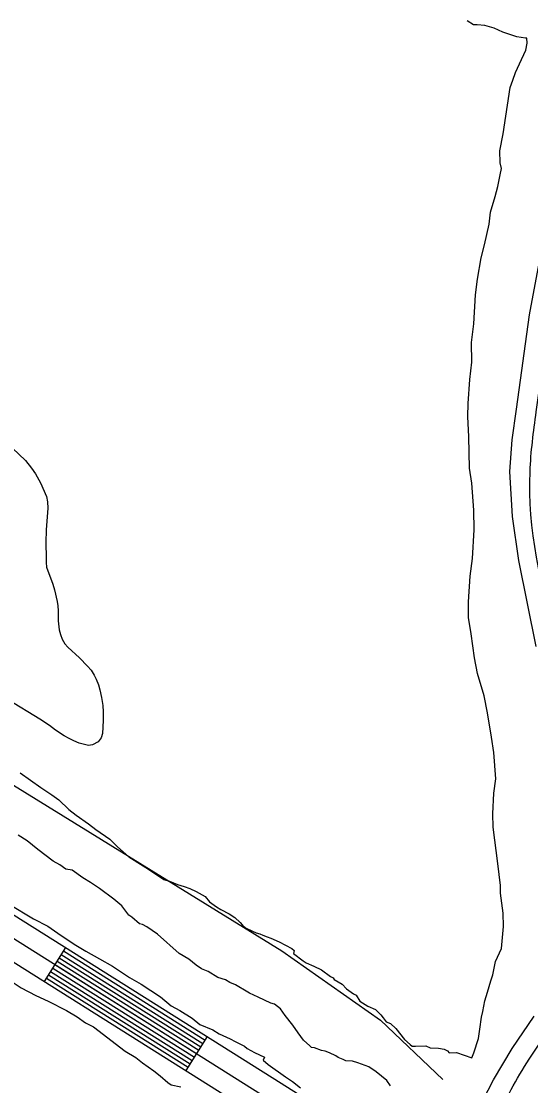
# Model space of a CAD drawing. Extents: x 3192986 to 3230865, y 867483 to 892886.
# Drawn here: x 3224598 to 3224979, y 873291 to 874086 of the extents above; entities that cross this region are included whole.
import ezdxf

# ---------------------------------------------------------------- set-up
doc = ezdxf.new("R2010")
doc.units = 0
for name, color, linetype in [('V-ROAD-CNTR', 7, 'Continuous'), ('V-SITE-VEGE', 7, 'Continuous'), ('V-TOPO-SHOR', 7, 'Continuous')]:
    doc.layers.add(name, color=color, linetype=linetype)

msp = doc.modelspace()

# ---------------------------------------------------------------- linework, layer by layer
at = {"layer": 'V-ROAD-CNTR'}
for p, q in [((3224631.13, 873394.46), (3224615.17, 873369.05)), ((3224736.99, 873327.98), (3224721.03, 873302.58))]:
    msp.add_line(p, q, dxfattribs=at)
for points in [[(3222425.93, 875262.95), (3223109.55, 874521.06), (3223139.03, 874488.1), (3223167.18, 874458.12), (3223195.71, 874429.1), (3223224.12, 874401.5), (3223253.76, 874373.96), (3223271.1, 874358.43), (3223286.16, 874345.27), (3223306.34, 874328.1), (3223329.43, 874309.07), (3223349.44, 874293.11), (3223383.85, 874266.73), (3223415.67, 874243.5), (3223441.36, 874225.52), (3224792.65, 873392.11), (3224866.37, 873340.26), (3224913.19, 873296.04)], [(3222125.96, 874699.56), (3222192.98, 874683.36), (3222451.35, 874603.73), (3222519.63, 874582.45), (3222570.61, 874566.65), (3222622.53, 874548.17), (3222683.23, 874522.01), (3222814.74, 874456.61), (3222970.95, 874368.45), (3223092.52, 874298.07), (3223171.05, 874250.53), (3223259.01, 874200.91), (3223489.94, 874063.2), (3223849.45, 873838.38), (3224192.46, 873629.39), (3224516.93, 873430.75), (3224769.64, 873272.05), (3224809.46, 873246.98), (3224837.9, 873229.01), (3224859.39, 873216.1), (3224868.75, 873213.41), (3224879.79, 873212.19), (3224890.98, 873211.29), (3224905.33, 873214.23)], [(3224982.91, 873619.25), (3224969.86, 873683.48), (3224965.11, 873716.39), (3224963.21, 873749.88), (3224964.82, 873773.68), (3224968.01, 873796.57), (3224977.91, 873866.94), (3224990.97, 873937.43)], [(3223865.21, 873863.91), (3224208.09, 873654.99), (3224532.74, 873456.24), (3224785.61, 873297.45), (3224825.46, 873272.35), (3224853.64, 873254.55), (3224871.46, 873243.85), (3224874.59, 873242.95), (3224882.64, 873242.05), (3224889.13, 873241.54), (3224896.81, 873243.11), (3224922.5, 873255.54), (3224932.07, 873263.76), (3224939.3, 873273.08), (3224951, 873295.63), (3224964.82, 873319.16), (3224981.3, 873343.31)], [(3223857.33, 873851.14), (3224200.27, 873642.19), (3224524.84, 873443.5), (3224777.63, 873284.75), (3224817.46, 873259.67), (3224845.77, 873241.78), (3224865.43, 873229.97), (3224871.67, 873228.18), (3224881.22, 873227.12), (3224890.06, 873226.41), (3224901.66, 873228.79), (3224930.78, 873242.89), (3224943, 873253.36), (3224951.99, 873264.97)], [(3224629.53, 873391.92), (3224735.39, 873325.44)], [(3224624.75, 873384.3), (3224730.61, 873317.82)], [(3224626.34, 873386.84), (3224732.2, 873320.36)], [(3224627.94, 873389.38), (3224733.8, 873322.9)], [(3224619.96, 873376.67), (3224725.82, 873310.2)], [(3224621.56, 873379.21), (3224727.42, 873312.74)], [(3224623.15, 873381.76), (3224729.01, 873315.28)], [(3224616.77, 873371.59), (3224722.63, 873305.12)], [(3224618.37, 873374.13), (3224724.22, 873307.66)]]:
    msp.add_lwpolyline(points, dxfattribs=at)
msp.add_spline([(3224951.99, 873264.97), (3224977.5, 873311.13), (3225010.07, 873358.37), (3225021.93, 873381.62), (3225028.79, 873407.19), (3225031.83, 873448.45), (3225027.82, 873496.39), (3224997.55, 873622.54), (3224978.24, 873749.79), (3224982.86, 873794.49), (3225005.6, 873934.04), (3225049.55, 874077.58), (3225069.66, 874131.16), (3225095.25, 874176.35), (3225122.69, 874208.59), (3225275.03, 874361.94), (3225308.9, 874403.17), (3225346.09, 874437.18), (3225384.17, 874467.76), (3225497.29, 874538.18), (3225537.44, 874551.21), (3225579.84, 874556.84), (3225625.82, 874556.36), (3225691.92, 874535.98), (3225743.89, 874517.59), (3225770.6, 874516.15), (3225906.59, 874516.69), (3225998.31, 874503.15), (3226219.8, 874510.55), (3226241.34, 874516.53), (3226259.81, 874527.94), (3226277.05, 874550.12), (3226289.24, 874579.75), (3226309.56, 874628.98), (3226341.31, 874678.46), (3226355.89, 874696.84), (3226376.21, 874712.86), (3226453.36, 874754.96), (3226528.25, 874807.73), (3226565.85, 874833.53), (3226645.65, 874882.43), (3226752.69, 874977.44), (3226814.5, 875079.14), (3226844.49, 875174.36), (3226866.53, 875225.49), (3226902.03, 875370.52), (3226923.34, 875425.87), (3226954.66, 875471.81), (3226990.6, 875504.04), (3227038.6, 875523.1), (3227074.04, 875524.54), (3227117.72, 875526.74), (3227254.98, 875510.99), (3227296.82, 875520.29), (3227417.3, 875564.02), (3227493.71, 875605.2), (3227529.6, 875636.68), (3227566.04, 875664.14), (3227647.02, 875692.32), (3227773.84, 875716.16), (3227904.08, 875727.69), (3228036.8, 875728.62), (3228120.81, 875742.17), (3228203.51, 875762.73), (3228283.19, 875795.95), (3228320.94, 875824), (3228354.66, 875862.98), (3228417.13, 875960.21), (3228450.43, 876000.8), (3228486.69, 876029.93), (3228556.62, 876061.86)], degree=3, dxfattribs=at)
at = {"layer": 'V-SITE-VEGE'}
for p, q in [((3224935.96, 874083.41), (3224931.13, 874086.5)), ((3224938.61, 874083.45), (3224935.96, 874083.41)), ((3224944.45, 874083.03), (3224938.61, 874083.45)), ((3224951.38, 874081.04), (3224944.45, 874083.03)), ((3224957.81, 874077.97), (3224951.38, 874081.04)), ((3224968.48, 874074.45), (3224957.81, 874077.97)), ((3224974.86, 874073.51), (3224968.48, 874074.45)), ((3224975.92, 874073.53), (3224974.86, 874073.51)), ((3224975.02, 874064.49), (3224975.99, 874069.81)), ((3224975.99, 874069.81), (3224975.92, 874073.53)), ((3224970.44, 874054.33), (3224975.02, 874064.49)), ((3224967.37, 874047.91), (3224970.44, 874054.33)), ((3224965.35, 874042.04), (3224967.37, 874047.91)), ((3224958.12, 874002.13), (3224963.33, 874036.7)), ((3224963.33, 874036.7), (3224965.35, 874042.04)), ((3224955.71, 873989.36), (3224958.12, 874002.13)), ((3224955.87, 873980.34), (3224955.71, 873989.36)), ((3224957.01, 873976.12), (3224955.87, 873980.34)), ((3224956.03, 873971.33), (3224957.01, 873976.12)), ((3224954.07, 873962.81), (3224956.03, 873971.33)), ((3224952.08, 873955.35), (3224954.07, 873962.81)), ((3224948.58, 873943.61), (3224952.08, 873955.35)), ((3224947.69, 873934.58), (3224948.58, 873943.61)), ((3224944.26, 873919.13), (3224947.69, 873934.58)), ((3224941.78, 873909.54), (3224944.26, 873919.13)), ((3224938.89, 873893.58), (3224941.78, 873909.54)), ((3224937.51, 873881.88), (3224938.89, 873893.58)), ((3224936.32, 873860.12), (3224937.51, 873881.88)), ((3224934.44, 873846.29), (3224936.32, 873860.12)), ((3224934.71, 873831.45), (3224934.44, 873846.29)), ((3224933.36, 873818.69), (3224934.71, 873831.45)), ((3224932.1, 873800.63), (3224933.36, 873818.69)), ((3224931.74, 873791.08), (3224932.1, 873800.63)), ((3224932.55, 873775.71), (3224931.74, 873791.08)), ((3224932.97, 873752.39), (3224932.55, 873775.71)), ((3224591.56, 873767.26), (3224601.12, 873758.14)), ((3224601.12, 873758.14), (3224605.55, 873752.53)), ((3224605.55, 873752.53), (3224608.55, 873748.25)), ((3224934.77, 873741.28), (3224932.97, 873752.39)), ((3224608.55, 873748.25), (3224612.32, 873741.52)), ((3224612.32, 873741.52), (3224616.82, 873731.21)), ((3224936.19, 873721.15), (3224934.77, 873741.28)), ((3224616.82, 873731.21), (3224617.55, 873727.29)), ((3224617.55, 873727.29), (3224617.78, 873722.42)), ((3224617.78, 873722.42), (3224616.49, 873706.37)), ((3224936.46, 873706.3), (3224936.19, 873721.15)), ((3224616.49, 873706.37), (3224616.3, 873696.96)), ((3224935.26, 873685.06), (3224936.46, 873706.3)), ((3224616.3, 873696.96), (3224616.56, 873685.1)), ((3224616.56, 873685.1), (3224616.49, 873681.86)), ((3224616.49, 873681.86), (3224616.91, 873678.44)), ((3224616.91, 873678.44), (3224621.69, 873665.84)), ((3224933.38, 873671.77), (3224935.26, 873685.06)), ((3224932.14, 873652.65), (3224933.38, 873671.77)), ((3224621.69, 873665.84), (3224622.91, 873661.6)), ((3224622.91, 873661.6), (3224624.84, 873652.79)), ((3224624.84, 873652.79), (3224625.27, 873649.7)), ((3224625.27, 873649.7), (3224625.52, 873645.8)), ((3224932.35, 873640.99), (3224932.14, 873652.65)), ((3224625.52, 873645.8), (3224625.54, 873638.49)), ((3224625.54, 873638.49), (3224626.21, 873631.82)), ((3224934.16, 873628.82), (3224932.35, 873640.99)), ((3224626.21, 873631.82), (3224627.28, 873628.23)), ((3224627.28, 873628.23), (3224628.51, 873624.8)), ((3224628.51, 873624.8), (3224630.55, 873621.19)), ((3224936.62, 873610.83), (3224934.16, 873628.82)), ((3224630.55, 873621.19), (3224632.77, 873618.71)), ((3224632.77, 873618.71), (3224641.54, 873610.74)), ((3224641.54, 873610.74), (3224647.59, 873604.61)), ((3224938.95, 873599.21), (3224936.62, 873610.83)), ((3224647.59, 873604.61), (3224650.13, 873601.48)), ((3224650.13, 873601.48), (3224652.49, 873597.86)), ((3224944.03, 873582.33), (3224938.95, 873599.21)), ((3224652.49, 873597.86), (3224654.06, 873594.91)), ((3224654.06, 873594.91), (3224655.6, 873590.65)), ((3224655.6, 873590.65), (3224656.66, 873586.9)), ((3224656.66, 873586.9), (3224657.84, 873581.19)), ((3224611.9, 873565.06), (3224588.32, 873579.32)), ((3224657.84, 873581.19), (3224658.86, 873575.33)), ((3224658.86, 873575.33), (3224659.25, 873570.45)), ((3224946.38, 873569.64), (3224944.03, 873582.33)), ((3224659.25, 873570.45), (3224659.29, 873564.12)), ((3224949.36, 873551.66), (3224946.38, 873569.64)), ((3224619.11, 873560.21), (3224611.9, 873565.06)), ((3224623.59, 873556.87), (3224619.11, 873560.21)), ((3224659.29, 873564.12), (3224658.61, 873554.39)), ((3224630.17, 873552.68), (3224623.59, 873556.87)), ((3224633.86, 873550.5), (3224630.17, 873552.68)), ((3224657.74, 873551.16), (3224655.57, 873548.12)), ((3224658.61, 873554.39), (3224657.74, 873551.16)), ((3224951.16, 873540.03), (3224949.36, 873551.66)), ((3224637.23, 873548.81), (3224633.86, 873550.5)), ((3224641.26, 873547.11), (3224637.23, 873548.81)), ((3224648.2, 873545.34), (3224641.26, 873547.11)), ((3224651.3, 873545.77), (3224648.2, 873545.34)), ((3224655.57, 873548.12), (3224651.3, 873545.77)), ((3224952.58, 873520.43), (3224951.16, 873540.03)), ((3224597.17, 873524.91), (3224612.6, 873513.87)), ((3224951.18, 873509.79), (3224952.58, 873520.43)), ((3224612.6, 873513.87), (3224620.9, 873508.55)), ((3224620.9, 873508.55), (3224626.04, 873504.74)), ((3224626.04, 873504.74), (3224633.6, 873497.46)), ((3224950.4, 873494.4), (3224951.18, 873509.79)), ((3224633.6, 873497.46), (3224639.14, 873493.26)), ((3224639.14, 873493.26), (3224648.24, 873486.79)), ((3224950.58, 873484.32), (3224950.4, 873494.4)), ((3224648.24, 873486.79), (3224653.78, 873482.6)), ((3224653.78, 873482.6), (3224664.07, 873475.36)), ((3224954.26, 873457.34), (3224950.58, 873484.32)), ((3224602.39, 873474.24), (3224595.67, 873478.41)), ((3224610.31, 873467.75), (3224602.39, 873474.24)), ((3224664.07, 873475.36), (3224670.03, 873469.61)), ((3224621.8, 873458.97), (3224610.31, 873467.75)), ((3224670.03, 873469.61), (3224678.36, 873462.34)), ((3224626.92, 873456.33), (3224621.8, 873458.97)), ((3224631.28, 873452.9), (3224626.92, 873456.33)), ((3224678.36, 873462.34), (3224687.06, 873456.64)), ((3224687.06, 873456.64), (3224691.01, 873454.37)), ((3224956.15, 873440.93), (3224954.26, 873457.34)), ((3224635.98, 873452.2), (3224631.28, 873452.9)), ((3224643.89, 873446.49), (3224635.98, 873452.2)), ((3224691.01, 873454.37), (3224696.93, 873450.58)), ((3224696.93, 873450.58), (3224700.89, 873447.91)), ((3224700.89, 873447.91), (3224704.45, 873445.25)), ((3224649.81, 873443.08), (3224643.89, 873446.49)), ((3224656.54, 873438.51), (3224649.81, 873443.08)), ((3224704.45, 873445.25), (3224706.02, 873444.88)), ((3224706.02, 873444.88), (3224708.77, 873444.15)), ((3224708.77, 873444.15), (3224714.67, 873441.53)), ((3224714.67, 873441.53), (3224719.78, 873440.06)), ((3224719.78, 873440.06), (3224724.1, 873438.57)), ((3224956.25, 873435.1), (3224956.15, 873440.93)), ((3224667.23, 873430.51), (3224656.54, 873438.51)), ((3224724.1, 873438.57), (3224728.83, 873436.31)), ((3224728.83, 873436.31), (3224735.53, 873432.53)), ((3224735.53, 873432.53), (3224738.73, 873428.69)), ((3224958.12, 873420.28), (3224956.25, 873435.1)), ((3224588.84, 873426.82), (3224607.07, 873416.01)), ((3224673.18, 873425.54), (3224667.23, 873430.51)), ((3224678.38, 873418.61), (3224673.18, 873425.54)), ((3224738.73, 873428.69), (3224743.88, 873424.87)), ((3224743.88, 873424.87), (3224747.04, 873422.98)), ((3224607.07, 873416.01), (3224617.78, 873410.37)), ((3224680.75, 873417.09), (3224678.38, 873418.61)), ((3224686.31, 873412.11), (3224680.75, 873417.09)), ((3224747.04, 873422.98), (3224753.35, 873419.58)), ((3224753.35, 873419.58), (3224757.69, 873416.93)), ((3224757.69, 873416.93), (3224761.66, 873413.09)), ((3224958.3, 873410.21), (3224958.12, 873420.28)), ((3224617.78, 873410.37), (3224625.3, 873405.2)), ((3224688.66, 873411.76), (3224686.31, 873412.11)), ((3224691.82, 873409.87), (3224688.66, 873411.76)), ((3224699.73, 873404.54), (3224691.82, 873409.87)), ((3224761.66, 873413.09), (3224763.26, 873411.17)), ((3224763.26, 873411.17), (3224765.64, 873409.26)), ((3224765.64, 873409.26), (3224770.77, 873406.62)), ((3224957.01, 873393.74), (3224958.3, 873410.21)), ((3224625.3, 873405.2), (3224637.65, 873396.94)), ((3224716, 873390), (3224699.73, 873404.54)), ((3224770.77, 873406.62), (3224773.52, 873405.5)), ((3224773.52, 873405.5), (3224776.27, 873404.76)), ((3224776.27, 873404.76), (3224778.63, 873403.64)), ((3224778.63, 873403.64), (3224781.77, 873402.52)), ((3224781.77, 873402.52), (3224784.53, 873401.4)), ((3224784.53, 873401.4), (3224790.83, 873398.78)), ((3224637.65, 873396.94), (3224646.23, 873391.79)), ((3224646.23, 873391.79), (3224656.41, 873386.14)), ((3224790.83, 873398.78), (3224800.29, 873393.88)), ((3224800.29, 873393.88), (3224801.88, 873392.35)), ((3224801.88, 873392.35), (3224801.53, 873389.99)), ((3224952.41, 873384.11), (3224957.01, 873393.74)), ((3224656.41, 873386.14), (3224666.06, 873380.49)), ((3224723.11, 873385.83), (3224716, 873390)), ((3224728.66, 873381.25), (3224723.11, 873385.83)), ((3224801.53, 873389.99), (3224808.66, 873384.66)), ((3224808.66, 873384.66), (3224811.03, 873383.14)), ((3224950.47, 873374), (3224952.41, 873384.11)), ((3224666.06, 873380.49), (3224678.94, 873372.23)), ((3224732.61, 873378.59), (3224728.66, 873381.25)), ((3224737.72, 873376.73), (3224732.61, 873378.59)), ((3224744.84, 873372.17), (3224737.72, 873376.73)), ((3224811.03, 873383.14), (3224816.54, 873380.51)), ((3224816.54, 873380.51), (3224822.45, 873377.88)), ((3224822.45, 873377.88), (3224829.18, 873372.92)), ((3224592.06, 873368.41), (3224598, 873364.38)), ((3224678.94, 873372.23), (3224687.52, 873367.09)), ((3224750.73, 873370.32), (3224744.84, 873372.17)), ((3224753.89, 873368.43), (3224750.73, 873370.32)), ((3224758.22, 873366.56), (3224753.89, 873368.43)), ((3224829.18, 873372.92), (3224831.15, 873371.79)), ((3224831.15, 873371.79), (3224831.95, 873370.63)), ((3224831.95, 873370.63), (3224837.87, 873367.23)), ((3224946.46, 873361.2), (3224948.96, 873369.73)), ((3224948.96, 873369.73), (3224950.47, 873374)), ((3224598, 873364.38), (3224608.79, 873358.72)), ((3224687.52, 873367.09), (3224702.01, 873357.8)), ((3224760.59, 873365.04), (3224758.22, 873366.56)), ((3224764.93, 873362.77), (3224760.59, 873365.04)), ((3224768.48, 873360.5), (3224764.93, 873362.77)), ((3224775.17, 873357.49), (3224768.48, 873360.5)), ((3224837.87, 873367.23), (3224841.06, 873363.77)), ((3224841.06, 873363.77), (3224846.21, 873359.96)), ((3224944.46, 873354.79), (3224946.46, 873361.2)), ((3224608.79, 873358.72), (3224618.17, 873354.41)), ((3224618.17, 873354.41), (3224631.74, 873347.42)), ((3224702.01, 873357.8), (3224710.09, 873351.06)), ((3224784.63, 873352.98), (3224775.17, 873357.49)), ((3224787.38, 873352.25), (3224784.63, 873352.98)), ((3224791.73, 873348.81), (3224787.38, 873352.25)), ((3224846.21, 873359.96), (3224848.18, 873358.82)), ((3224848.18, 873358.82), (3224850.99, 873354.58)), ((3224850.99, 873354.58), (3224856.92, 873350.78)), ((3224943.01, 873346.81), (3224944.46, 873354.79)), ((3224631.74, 873347.42), (3224639.76, 873342.74)), ((3224710.09, 873351.06), (3224716.52, 873347.46)), ((3224716.52, 873347.46), (3224725.64, 873341.79)), ((3224795.34, 873343.8), (3224791.73, 873348.81)), ((3224856.92, 873350.78), (3224862.83, 873348.15)), ((3224862.83, 873348.15), (3224866.8, 873344.32)), ((3224866.8, 873344.32), (3224868.4, 873342.01)), ((3224942.03, 873342.55), (3224943.01, 873346.81)), ((3224639.76, 873342.74), (3224646.04, 873338.37)), ((3224646.04, 873338.37), (3224651.96, 873335.38)), ((3224725.64, 873341.79), (3224731.56, 873337.13)), ((3224731.56, 873337.13), (3224741.18, 873333.06)), ((3224800.94, 873336.48), (3224795.34, 873343.8)), ((3224804.95, 873330.7), (3224800.94, 873336.48)), ((3224868.4, 873342.01), (3224870.8, 873338.93)), ((3224870.8, 873338.93), (3224873.95, 873337.81)), ((3224873.95, 873337.81), (3224877.92, 873333.98)), ((3224940.6, 873333.51), (3224942.03, 873342.55)), ((3224651.96, 873335.38), (3224675.73, 873317.19)), ((3224741.18, 873333.06), (3224746.01, 873329.96)), ((3224746.01, 873329.96), (3224754.03, 873326.4)), ((3224808.96, 873325.3), (3224804.95, 873330.7)), ((3224877.92, 873333.98), (3224884.32, 873325.89)), ((3224939.67, 873326.6), (3224940.6, 873333.51)), ((3224754.03, 873326.4), (3224757.78, 873324.34)), ((3224757.78, 873324.34), (3224764.74, 873320.76)), ((3224764.74, 873320.76), (3224766.89, 873319.21)), ((3224813.72, 873321.09), (3224808.96, 873325.3)), ((3224814.91, 873319.94), (3224813.72, 873321.09)), ((3224884.32, 873325.89), (3224888.69, 873322.07)), ((3224888.69, 873322.07), (3224890.27, 873320.93)), ((3224890.27, 873320.93), (3224892.61, 873320.97)), ((3224892.61, 873320.97), (3224900.42, 873321.11)), ((3224900.42, 873321.11), (3224903.57, 873319.61)), ((3224936.15, 873315.92), (3224939.67, 873326.6)), ((3224675.73, 873317.19), (3224683.74, 873312.51)), ((3224683.74, 873312.51), (3224688.64, 873308.47)), ((3224766.89, 873319.21), (3224772.25, 873316.12)), ((3224772.25, 873316.12), (3224779.74, 873312.55)), ((3224779.74, 873312.55), (3224778.72, 873310.41)), ((3224817.26, 873319.59), (3224814.91, 873319.94)), ((3224822.37, 873317.74), (3224817.26, 873319.59)), ((3224825.12, 873317.01), (3224822.37, 873317.74)), ((3224828.26, 873315.89), (3224825.12, 873317.01)), ((3224832.99, 873313.63), (3224828.26, 873315.89)), ((3224834.96, 873312.5), (3224832.99, 873313.63)), ((3224838.51, 873311), (3224834.96, 873312.5)), ((3224903.57, 873319.61), (3224909.83, 873319.33)), ((3224909.83, 873319.33), (3224914.13, 873318.63)), ((3224914.13, 873318.63), (3224916.5, 873317.5)), ((3224916.5, 873317.5), (3224917.7, 873315.96)), ((3224917.7, 873315.96), (3224923.16, 873316.06)), ((3224923.16, 873316.06), (3224934.63, 873312.18)), ((3224934.63, 873312.18), (3224936.15, 873315.92)), ((3224688.64, 873308.47), (3224697.03, 873302.42)), ((3224778.72, 873310.41), (3224782.49, 873307.29)), ((3224782.49, 873307.29), (3224795.39, 873297.98)), ((3224840.48, 873309.86), (3224838.51, 873311)), ((3224845.56, 873309.57), (3224840.48, 873309.86)), ((3224849.49, 873308.47), (3224845.56, 873309.57)), ((3224857.74, 873305.49), (3224849.49, 873308.47)), ((3224863.28, 873301.69), (3224857.74, 873305.49)), ((3224697.03, 873302.42), (3224701.92, 873298.71)), ((3224701.92, 873298.71), (3224707.53, 873293.64)), ((3224795.39, 873297.98), (3224800.76, 873294.36)), ((3224871.21, 873295.19), (3224863.28, 873301.69)), ((3224707.53, 873293.64), (3224709.97, 873291.97)), ((3224709.97, 873291.97), (3224717.24, 873290.38)), ((3224800.76, 873294.36), (3224806.68, 873289.7)), ((3224874.01, 873291.34), (3224871.21, 873295.19))]:
    msp.add_line(p, q, dxfattribs=at)
at = {"layer": 'V-TOPO-SHOR'}
msp.add_lwpolyline([(3224591.56, 873767.26), (3224601.12, 873758.14), (3224605.55, 873752.53), (3224608.55, 873748.25), (3224612.31, 873741.52), (3224616.82, 873731.21), (3224617.55, 873727.29), (3224617.78, 873722.42), (3224616.49, 873706.37), (3224616.3, 873696.96), (3224616.56, 873685.1), (3224616.49, 873681.86), (3224616.91, 873678.44), (3224621.69, 873665.84), (3224622.91, 873661.6), (3224624.84, 873652.79), (3224625.27, 873649.7), (3224625.52, 873645.8), (3224625.54, 873638.49), (3224626.21, 873631.82), (3224627.28, 873628.23), (3224628.51, 873624.8), (3224630.55, 873621.19), (3224632.77, 873618.71), (3224641.54, 873610.74), (3224647.59, 873604.61), (3224650.13, 873601.48), (3224652.49, 873597.86), (3224654.06, 873594.91), (3224655.6, 873590.65), (3224656.66, 873586.9), (3224657.84, 873581.19), (3224658.86, 873575.33), (3224659.25, 873570.45), (3224659.29, 873564.12), (3224658.61, 873554.39), (3224657.74, 873551.16), (3224655.57, 873548.12), (3224651.3, 873545.77), (3224648.2, 873545.34), (3224641.26, 873547.11), (3224637.23, 873548.81), (3224633.86, 873550.5), (3224630.17, 873552.68), (3224623.59, 873556.87), (3224619.11, 873560.21), (3224611.9, 873565.06), (3224588.32, 873579.32)], dxfattribs=at)

doc.saveas('drawing.dxf')
